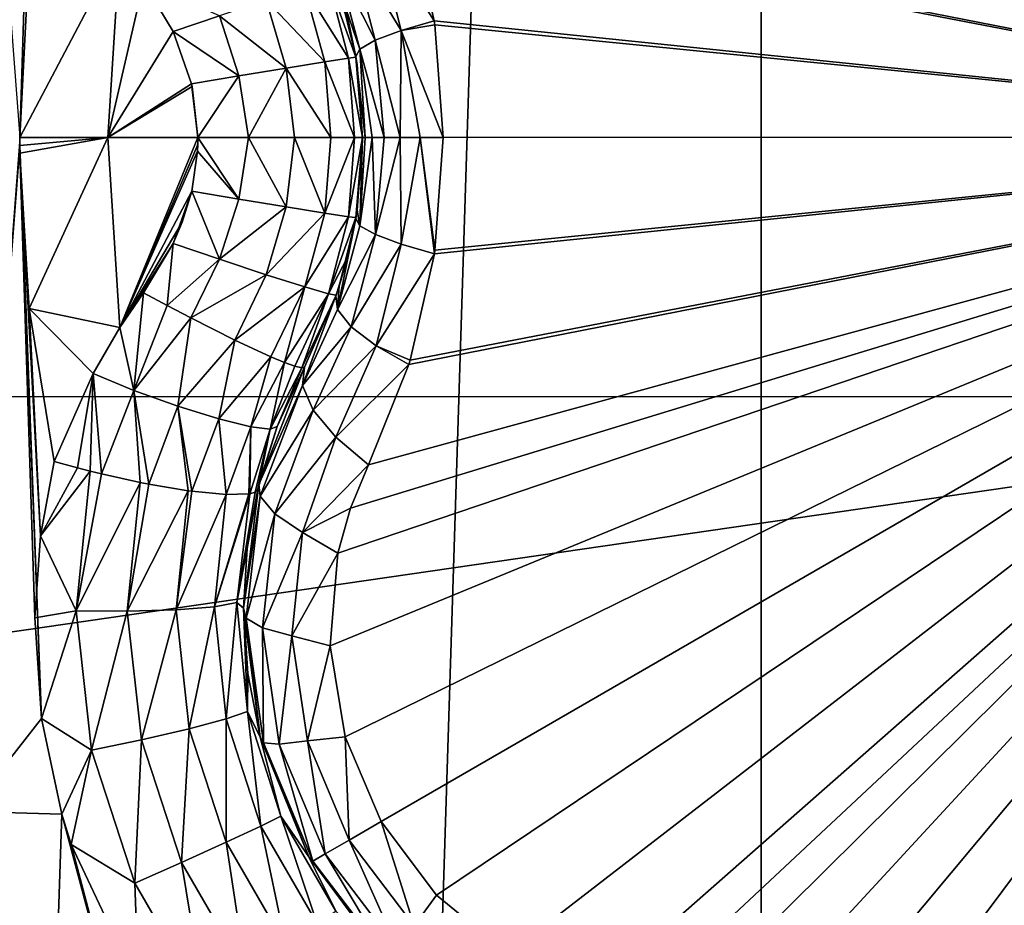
# Model space of a CAD drawing. Header units: metres. Extents: x -206 to 75, y -104 to 104.
# Tile 431 of 656: x -97.41 to -95.88, y 47.79 to 49.16. Entities that reach past the tile are written whole.
import ezdxf

# ---------------------------------------------------------------- set-up
doc = ezdxf.new("R2010")
doc.units = ezdxf.units.M
doc.layers.add('solid_01_1-CONSUMER_THERM_B_125288', color=7, linetype='CONTINUOUS')

msp = doc.modelspace()

# ---------------------------------------------------------------- linework, layer by layer
at = {"layer": 'solid_01_1-CONSUMER_THERM_B_125288'}
for points in [[(-106.887138, 47.939438, 1.5), (-97.174187, 56.091938, 1.5), (-200.514557, 74.966148, 1.5)], [(-76.404617, 63.580017, 75.400002), (-185.604614, 63.572178, 75.400002), (-92.716316, 42.429672, 75.400002)], [(-185.604614, 63.572178, 75.400002), (-93.500069, 42.491352, 75.400002), (-92.716316, 42.429672, 75.400002)], [(-185.604614, 63.572178, 75.400002), (-168.500076, 42.491318, 75.400002), (-93.500069, 42.491352, 75.400002)], [(-96.262909, 63.481071), (-95.711685, 63.53223), (-96.244728, -63.518929)], [(-95.711685, 63.53223), (-95.693489, -63.569927), (-96.244728, -63.518929)], [(-96.262909, 63.481071), (-100.244728, -63.519501), (-100.262909, 63.480499)], [(-96.262909, 63.481071), (-96.244728, -63.518929), (-100.244728, -63.519501)], [(-106.74334, 47.768116, 1.525335), (-97.174187, 56.091938, 1.5), (-106.887138, 47.939438, 1.5)], [(-97.030815, 55.921124, 1.525184), (-97.174187, 56.091938, 1.5), (-106.74334, 47.768116, 1.525335)], [(-96.894142, 55.758289, 1.599859), (-97.030815, 55.921124, 1.525184), (-106.74334, 47.768116, 1.525335)], [(-96.894142, 55.758289, 1.599859), (-106.74334, 47.768116, 1.525335), (-106.606697, 47.605324, 1.600154)], [(-96.77169, 55.612396, 1.720235), (-96.894142, 55.758289, 1.599859), (-106.606697, 47.605324, 1.600154)], [(-96.77169, 55.612396, 1.720235), (-106.606697, 47.605324, 1.600154), (-106.484299, 47.459492, 1.720659)], [(-96.66967, 55.490849, 1.8802), (-96.77169, 55.612396, 1.720235), (-106.484299, 47.459492, 1.720659)], [(-96.66967, 55.490849, 1.8802), (-106.484299, 47.459492, 1.720659), (-106.382347, 47.338028, 1.880731)], [(-96.66967, 55.490849, 1.8802), (-106.382347, 47.338028, 1.880731), (-106.306274, 47.247391, 2.071429)], [(-96.66967, 55.490849, 1.8802), (-106.306274, 47.247391, 2.071429), (-96.593323, 55.399895, 2.071429)], [(-96.593323, 55.399895, 2.071429), (-106.306274, 47.247391, 2.071429), (-106.15197, 47.063553, 2.474663)], [(-96.439018, 55.216053, 2.474663), (-96.593323, 55.399895, 2.071429), (-106.15197, 47.063553, 2.474663)], [(-94.904015, 55.228691, 72.400002), (-105.25354, 48.577946, 72.400002), (-102.325867, 53.848759, 72.400002)], [(-94.904015, 55.228691, 72.400002), (-94.903542, 48.57869, 72.400002), (-105.25354, 48.577946, 72.400002)], [(-96.439018, 55.216053, 2.474663), (-106.15197, 47.063553, 2.474663), (-105.951935, 46.825233, 2.825941)], [(-96.23877, 54.97747, 2.826262), (-96.439018, 55.216053, 2.474663), (-105.951935, 46.825233, 2.825941)], [(-96.23877, 54.97747, 2.826262), (-105.951935, 46.825233, 2.825941), (-105.713226, 46.540829, 3.112886)], [(-95.999763, 54.692722, 3.113388), (-96.23877, 54.97747, 2.826262), (-105.713226, 46.540829, 3.112886)], [(-95.481506, 54.962761, 3.5), (-95.141167, 53.669785, 3.5), (-104.854118, 45.517281, 3.5)], [(-95.481506, 54.962761, 3.5), (-104.854118, 45.517281, 3.5), (-95.949623, 54.907352, 3.5)], [(-95.949623, 54.907352, 3.5), (-104.854118, 45.517281, 3.5), (-96.411331, 54.815514, 3.5)], [(-96.411331, 54.815514, 3.5), (-104.854118, 45.517281, 3.5), (-96.865028, 54.687561, 3.5)], [(-95.999763, 54.692722, 3.113388), (-105.713226, 46.540829, 3.112886), (-105.444244, 46.220364, 3.325387)], [(-95.730453, 54.371861, 3.325905), (-95.999763, 54.692722, 3.113388), (-105.444244, 46.220364, 3.325387)], [(-96.865028, 54.687561, 3.5), (-104.854118, 45.517281, 3.5), (-97.306938, 54.524525, 3.5)], [(-97.306938, 54.524525, 3.5), (-104.854118, 45.517281, 3.5), (-97.734703, 54.327328, 3.5)], [(-95.730453, 54.371861, 3.325905), (-105.444244, 46.220364, 3.325387), (-105.154472, 45.875126, 3.455959)], [(-95.440338, 54.026215, 3.45631), (-95.730453, 54.371861, 3.325905), (-105.154472, 45.875126, 3.455959)], [(-95.440338, 54.026215, 3.45631), (-105.154472, 45.875126, 3.455959), (-104.854118, 45.517281, 3.5)], [(-95.440338, 54.026215, 3.45631), (-104.854118, 45.517281, 3.5), (-95.141167, 53.669785, 3.5)], [(-95.79409, 50.548187, 16.452238), (-95.883064, 50.491512, 16.447765), (-95.010834, 48.981251, 15.440842)], [(-95.883064, 50.491512, 16.447765), (-95.976631, 50.442757, 16.452236), (-95.010834, 48.981251, 15.440842)], [(-95.976631, 50.442757, 16.452236), (-96.073387, 50.402634, 16.465431), (-95.010834, 48.981251, 15.440842)], [(-96.073387, 50.402634, 16.465431), (-96.172775, 50.371475, 16.486917), (-95.010834, 48.981251, 15.440842)], [(-96.172775, 50.371475, 16.486917), (-96.275154, 50.349548, 16.516438), (-95.010834, 48.981251, 15.440842)], [(-96.275154, 50.349548, 16.516438), (-96.381447, 50.337528, 16.554106), (-95.010834, 48.981251, 15.440842)], [(-96.453568, 50.328407, 16.580477), (-95.010834, 48.981251, 15.440842), (-96.381447, 50.337528, 16.554106)], [(-96.523819, 50.310249, 16.603502), (-95.010834, 48.981251, 15.440842), (-96.453568, 50.328407, 16.580477)], [(-96.654373, 50.248741, 16.639137), (-95.010834, 48.981251, 15.440842), (-96.523819, 50.310249, 16.603502)], [(-96.765457, 50.157898, 16.660564), (-95.010834, 48.981251, 15.440842), (-96.654373, 50.248741, 16.639137)], [(-96.851318, 50.043438, 16.667709), (-95.010834, 48.981251, 15.440842), (-96.765457, 50.157898, 16.660564)], [(-96.907448, 49.911827, 16.660555), (-95.010834, 48.981251, 15.440842), (-96.851318, 50.043438, 16.667709)], [(-97.412643, 48.980907, 18.393747), (-97.389297, 49.726936, 18.364573), (-97.492691, 50.027512, 18.295778)], [(-96.930511, 49.770206, 16.639118), (-95.010834, 48.981251, 15.440842), (-96.907448, 49.911827, 16.660555)], [(-96.918449, 49.626438, 16.603489), (-95.010834, 48.981251, 15.440842), (-96.930511, 49.770206, 16.639118)], [(-97.412643, 48.980907, 18.393747), (-97.399307, 49.234032, 18.393747), (-97.389297, 49.726936, 18.364573)], [(-96.899033, 49.556557, 16.580469), (-95.010834, 48.981251, 15.440842), (-96.918449, 49.626438, 16.603489)], [(-96.899033, 49.556557, 16.580469), (-96.870857, 49.489563, 16.554106), (-95.010834, 48.981251, 15.440842)], [(-96.808128, 49.333702, 16.49827), (-95.010834, 48.981251, 15.440842), (-96.870857, 49.489563, 16.554106)], [(-96.859055, 49.304668, 16.534945), (-96.768478, 49.161934, 16.460966), (-96.806084, 49.327148, 16.496393)], [(-96.808128, 49.333702, 16.49827), (-96.806084, 49.327148, 16.496393), (-95.010834, 48.981251, 15.440842)], [(-96.806084, 49.327148, 16.496393), (-96.768478, 49.161934, 16.460966), (-95.010834, 48.981251, 15.440842)], [(-96.859055, 49.304668, 16.534945), (-96.897797, 49.274994, 16.587442), (-96.819977, 49.147079, 16.499777)], [(-96.859055, 49.304668, 16.534945), (-96.819977, 49.147079, 16.499777), (-96.768478, 49.161934, 16.460966)], [(-97.256905, 49.276005, 18.426382), (-97.399307, 49.234032, 18.393747), (-97.412643, 48.980907, 18.393747)], [(-97.256905, 49.276005, 18.426382), (-97.412643, 48.980907, 18.393747), (-97.275787, 48.980927, 18.426445)], [(-97.256905, 49.276005, 18.426382), (-97.275787, 48.980927, 18.426445), (-97.220085, 49.222015, 18.432564)], [(-96.897797, 49.274994, 16.587442), (-96.919006, 49.248314, 16.650019), (-96.860085, 49.131912, 16.552706)], [(-96.897797, 49.274994, 16.587442), (-96.860085, 49.131912, 16.552706), (-96.819977, 49.147079, 16.499777)], [(-96.919006, 49.248314, 16.650019), (-96.92144, 49.227108, 16.714634), (-96.884018, 49.118156, 16.614271)], [(-96.919006, 49.248314, 16.650019), (-96.884018, 49.118156, 16.614271), (-96.860085, 49.131912, 16.552706)], [(-97.275787, 48.980927, 18.426445), (-97.174263, 49.145451, 18.437561), (-97.220085, 49.222015, 18.432564)], [(-97.102234, 49.170155, 18.430616), (-97.220085, 49.222015, 18.432564), (-97.174263, 49.145451, 18.437561)], [(-96.938599, 49.098473, 18.337809), (-96.969948, 49.213226, 18.338594), (-97.029831, 49.194218, 18.397306)], [(-96.901649, 49.104172, 18.264095), (-96.932877, 49.223904, 18.264175), (-96.969948, 49.213226, 18.338594)], [(-96.938599, 49.098473, 18.337809), (-96.901649, 49.104172, 18.264095), (-96.969948, 49.213226, 18.338594)], [(-96.932877, 49.223904, 18.264175), (-96.890297, 49.105499, 18.189432), (-96.903061, 49.165924, 18.188993)], [(-96.901649, 49.104172, 18.264095), (-96.890297, 49.105499, 18.189432), (-96.932877, 49.223904, 18.264175)], [(-96.884018, 49.118156, 16.614271), (-96.92144, 49.227108, 16.714634), (-96.916367, 49.211998, 16.708633)], [(-96.890526, 49.106869, 16.677414), (-96.916367, 49.211998, 16.708633), (-96.903061, 49.165924, 18.188993)], [(-96.884018, 49.118156, 16.614271), (-96.916367, 49.211998, 16.708633), (-96.890526, 49.106869, 16.677414)], [(-96.998749, 49.088757, 18.396362), (-97.029831, 49.194218, 18.397306), (-97.102234, 49.170155, 18.430616)], [(-96.998749, 49.088757, 18.396362), (-96.938599, 49.098473, 18.337809), (-97.029831, 49.194218, 18.397306)], [(-97.07196, 49.07666, 18.430536), (-97.102234, 49.170155, 18.430616), (-97.174263, 49.145451, 18.437561)], [(-97.07196, 49.07666, 18.430536), (-96.998749, 49.088757, 18.396362), (-97.102234, 49.170155, 18.430616)], [(-96.890526, 49.106869, 16.677414), (-96.903061, 49.165924, 18.188993), (-96.890297, 49.105499, 18.189432)], [(-96.819977, 49.147079, 16.499777), (-96.767616, 49.15612, 16.460129), (-96.768478, 49.161934, 16.460966)], [(-96.819977, 49.147079, 16.499777), (-96.754868, 48.980999, 16.44776), (-96.767616, 49.15612, 16.460129)], [(-96.768478, 49.161934, 16.460966), (-96.767616, 49.15612, 16.460129), (-95.010834, 48.981251, 15.440842)], [(-96.767616, 49.15612, 16.460129), (-96.754868, 48.980999, 16.44776), (-95.010834, 48.981251, 15.440842)], [(-97.275787, 48.980927, 18.426445), (-97.145493, 49.064331, 18.439278), (-97.174263, 49.145451, 18.437561)], [(-97.07196, 49.07666, 18.430536), (-97.174263, 49.145451, 18.437561), (-97.145493, 49.064331, 18.439278)], [(-96.819977, 49.147079, 16.499777), (-96.860085, 49.131912, 16.552706), (-96.821388, 48.980991, 16.503578)], [(-96.819977, 49.147079, 16.499777), (-96.821388, 48.980991, 16.503578), (-96.790565, 48.980995, 16.472759)], [(-96.819977, 49.147079, 16.499777), (-96.790565, 48.980995, 16.472759), (-96.754868, 48.980999, 16.44776)], [(-96.860085, 49.131912, 16.552706), (-96.884018, 49.118156, 16.614271), (-96.846375, 48.980988, 16.539267)], [(-96.860085, 49.131912, 16.552706), (-96.846375, 48.980988, 16.539267), (-96.821388, 48.980991, 16.503578)], [(-96.884018, 49.118156, 16.614271), (-96.890526, 49.106869, 16.677414), (-96.876076, 48.980984, 16.620846)], [(-96.890526, 49.106869, 16.677414), (-96.879868, 48.980984, 16.664267), (-96.876076, 48.980984, 16.620846)], [(-96.888405, 49.0937, 16.674803), (-96.879868, 48.980984, 16.664267), (-96.890526, 49.106869, 16.677414)], [(-96.888405, 49.0937, 16.674803), (-96.890526, 49.106869, 16.677414), (-96.890297, 49.105499, 18.189432)], [(-96.884018, 49.118156, 16.614271), (-96.876076, 48.980984, 16.620846), (-96.864792, 48.980984, 16.578745)], [(-96.884018, 49.118156, 16.614271), (-96.864792, 48.980984, 16.578745), (-96.846375, 48.980988, 16.539267)], [(-96.998749, 49.088757, 18.396362), (-96.928986, 48.980976, 18.338493), (-96.938599, 49.098473, 18.337809)], [(-96.938599, 49.098473, 18.337809), (-96.892487, 48.98098, 18.268078), (-96.901649, 49.104172, 18.264095)], [(-96.938599, 49.098473, 18.337809), (-96.928986, 48.980976, 18.338493), (-96.892487, 48.98098, 18.268078)], [(-96.901649, 49.104172, 18.264095), (-96.879868, 48.980984, 18.189676), (-96.890297, 49.105499, 18.189432)], [(-96.901649, 49.104172, 18.264095), (-96.892487, 48.98098, 18.268078), (-96.879868, 48.980984, 18.189676)], [(-96.888405, 49.0937, 16.674803), (-96.890297, 49.105499, 18.189432), (-96.879868, 48.980984, 18.189676)], [(-96.888405, 49.0937, 16.674803), (-96.879868, 48.980984, 18.189676), (-96.879868, 48.980984, 16.664267)], [(-97.07196, 49.07666, 18.430536), (-97.145493, 49.064331, 18.439278), (-97.135689, 48.980946, 18.43961)], [(-97.07196, 49.07666, 18.430536), (-97.135689, 48.980946, 18.43961), (-97.056992, 48.980957, 18.428818)], [(-97.07196, 49.07666, 18.430536), (-97.056992, 48.980957, 18.428818), (-96.998749, 49.088757, 18.396362)], [(-96.998749, 49.088757, 18.396362), (-97.056992, 48.980957, 18.428818), (-96.985748, 48.980968, 18.393951)], [(-96.998749, 49.088757, 18.396362), (-96.985748, 48.980968, 18.393951), (-96.928986, 48.980976, 18.338493)], [(-97.275787, 48.980927, 18.426445), (-97.144562, 49.060265, 18.439316), (-97.145493, 49.064331, 18.439278)], [(-97.275787, 48.980927, 18.426445), (-97.135689, 48.980946, 18.43961), (-97.144562, 49.060265, 18.439316)], [(-97.135689, 48.980946, 18.43961), (-97.145493, 49.064331, 18.439278), (-97.144562, 49.060265, 18.439316)], [(-97.492393, 47.934277, 18.295778), (-97.412613, 48.968758, 18.393747), (-97.412643, 48.980907, 18.393747)], [(-97.492393, 47.934277, 18.295778), (-97.378891, 48.078613, 18.350792), (-97.412613, 48.968758, 18.393747)], [(-97.412613, 48.968758, 18.393747), (-97.275787, 48.980927, 18.426445), (-97.412643, 48.980907, 18.393747)], [(-97.412613, 48.968758, 18.393747), (-97.412521, 48.956768, 18.393747), (-97.275787, 48.980927, 18.426445)], [(-97.378891, 48.078613, 18.350792), (-97.412521, 48.956768, 18.393747), (-97.412613, 48.968758, 18.393747)], [(-97.412521, 48.956768, 18.393747), (-97.397888, 48.715549, 18.393753), (-97.275787, 48.980927, 18.426445)], [(-97.397888, 48.715549, 18.393753), (-97.256828, 48.685848, 18.426382), (-97.275787, 48.980927, 18.426445)], [(-97.275787, 48.980927, 18.426445), (-97.256828, 48.685848, 18.426382), (-97.135689, 48.980946, 18.43961)], [(-97.256828, 48.685848, 18.426382), (-97.135849, 48.970261, 18.439604), (-97.135689, 48.980946, 18.43961)], [(-97.256828, 48.685848, 18.426382), (-97.136322, 48.959583, 18.439592), (-97.135849, 48.970261, 18.439604)], [(-97.136322, 48.959583, 18.439592), (-97.135689, 48.980946, 18.43961), (-97.135849, 48.970261, 18.439604)], [(-97.071907, 48.885345, 18.430534), (-97.135689, 48.980946, 18.43961), (-97.136322, 48.959583, 18.439592)], [(-97.071907, 48.885345, 18.430534), (-97.056992, 48.980957, 18.428818), (-97.135689, 48.980946, 18.43961)], [(-97.071907, 48.885345, 18.430534), (-96.998695, 48.873283, 18.39636), (-97.056992, 48.980957, 18.428818)], [(-96.998695, 48.873283, 18.39636), (-96.985748, 48.980968, 18.393951), (-97.056992, 48.980957, 18.428818)], [(-96.998695, 48.873283, 18.39636), (-96.938545, 48.86359, 18.337807), (-96.985748, 48.980968, 18.393951)], [(-96.938545, 48.86359, 18.337807), (-96.928986, 48.980976, 18.338493), (-96.985748, 48.980968, 18.393951)], [(-96.938545, 48.86359, 18.337807), (-96.892487, 48.98098, 18.268078), (-96.928986, 48.980976, 18.338493)], [(-96.938545, 48.86359, 18.337807), (-96.901588, 48.85791, 18.264095), (-96.892487, 48.98098, 18.268078)], [(-95.010834, 48.981251, 15.440842), (-96.930283, 48.19165, 16.639137), (-96.90715, 48.05003, 16.660566)], [(-95.010834, 48.981251, 15.440842), (-96.918274, 48.335476, 16.603502), (-96.930283, 48.19165, 16.639137)], [(-95.010834, 48.981251, 15.440842), (-96.898872, 48.405392, 16.580475), (-96.918274, 48.335476, 16.603502)], [(-95.010834, 48.981251, 15.440842), (-96.90715, 48.05003, 16.660566), (-96.85096, 47.918442, 16.667709)], [(-96.901588, 48.85791, 18.264095), (-96.890244, 48.856586, 18.189432), (-96.879868, 48.980984, 18.189676)], [(-96.901588, 48.85791, 18.264095), (-96.879868, 48.980984, 18.189676), (-96.892487, 48.98098, 18.268078)], [(-95.010834, 48.981251, 15.440842), (-96.870712, 48.472404, 16.554106), (-96.898872, 48.405392, 16.580475)], [(-96.890244, 48.856586, 18.189432), (-96.888367, 48.868298, 16.674795), (-96.879868, 48.980984, 16.664267)], [(-96.879868, 48.980984, 18.189676), (-96.890244, 48.856586, 18.189432), (-96.879868, 48.980984, 16.664267)], [(-96.879868, 48.980984, 16.664267), (-96.888367, 48.868298, 16.674795), (-96.883957, 48.843937, 16.61425)], [(-96.864792, 48.980984, 16.578745), (-96.883957, 48.843937, 16.61425), (-96.860023, 48.830196, 16.552685)], [(-96.876076, 48.980984, 16.620846), (-96.879868, 48.980984, 16.664267), (-96.883957, 48.843937, 16.61425)], [(-96.864792, 48.980984, 16.578745), (-96.876076, 48.980984, 16.620846), (-96.883957, 48.843937, 16.61425)], [(-95.010834, 48.981251, 15.440842), (-96.807976, 48.628445, 16.498224), (-96.870712, 48.472404, 16.554106)], [(-96.846375, 48.980988, 16.539267), (-96.864792, 48.980984, 16.578745), (-96.860023, 48.830196, 16.552685)], [(-96.821388, 48.980991, 16.503578), (-96.860023, 48.830196, 16.552685), (-96.819908, 48.815056, 16.499756)], [(-96.821388, 48.980991, 16.503578), (-96.846375, 48.980988, 16.539267), (-96.860023, 48.830196, 16.552685)], [(-95.010834, 48.981251, 15.440842), (-96.85096, 47.918442, 16.667709), (-96.765045, 47.804024, 16.660555)], [(-96.790565, 48.980995, 16.472759), (-96.821388, 48.980991, 16.503578), (-96.819908, 48.815056, 16.499756)], [(-96.790565, 48.980995, 16.472759), (-96.819908, 48.815056, 16.499756), (-96.768402, 48.800228, 16.460941)], [(-95.010834, 48.981251, 15.440842), (-96.805901, 48.635117, 16.496313), (-96.807976, 48.628445, 16.498224)], [(-95.010834, 48.981251, 15.440842), (-96.768402, 48.800228, 16.460941), (-96.805901, 48.635117, 16.496313)], [(-96.790565, 48.980995, 16.472759), (-96.767563, 48.805862, 16.460131), (-96.754868, 48.980999, 16.44776)], [(-96.790565, 48.980995, 16.472759), (-96.768402, 48.800228, 16.460941), (-96.767563, 48.805862, 16.460131)], [(-95.010834, 48.981251, 15.440842), (-96.767563, 48.805862, 16.460131), (-96.768402, 48.800228, 16.460941)], [(-95.010834, 48.981251, 15.440842), (-96.754868, 48.980999, 16.44776), (-96.767563, 48.805862, 16.460131)], [(-95.010834, 48.981251, 15.440842), (-96.765045, 47.804024, 16.660555), (-96.653931, 47.713242, 16.639118)], [(-95.010834, 48.981251, 15.440842), (-96.653931, 47.713242, 16.639118), (-96.523384, 47.651802, 16.603487)], [(-95.010834, 48.981251, 15.440842), (-96.523384, 47.651802, 16.603487), (-96.453156, 47.633678, 16.580467)], [(-95.010834, 48.981251, 15.440842), (-96.453156, 47.633678, 16.580467), (-96.381058, 47.62458, 16.554106)], [(-95.010834, 48.981251, 15.440842), (-96.381058, 47.62458, 16.554106), (-96.274818, 47.612602, 16.516459)], [(-95.010834, 48.981251, 15.440842), (-96.274818, 47.612602, 16.516459), (-96.17244, 47.590714, 16.486931)], [(-95.010834, 48.981251, 15.440842), (-96.17244, 47.590714, 16.486931), (-96.073021, 47.55957, 16.465441)], [(-95.010834, 48.981251, 15.440842), (-96.073021, 47.55957, 16.465441), (-95.976242, 47.519482, 16.45224)], [(-95.010834, 48.981251, 15.440842), (-95.976242, 47.519482, 16.45224), (-95.882652, 47.470745, 16.447765)], [(-97.380478, 48.362049, 18.378668), (-97.397888, 48.715549, 18.393753), (-97.412521, 48.956768, 18.393747)], [(-97.389084, 48.234745, 18.364557), (-97.412521, 48.956768, 18.393747), (-97.378891, 48.078613, 18.350792)], [(-97.380478, 48.362049, 18.378668), (-97.412521, 48.956768, 18.393747), (-97.389084, 48.234745, 18.364557)], [(-97.256828, 48.685848, 18.426382), (-97.145416, 48.897858, 18.43928), (-97.136322, 48.959583, 18.439592)], [(-97.071907, 48.885345, 18.430534), (-97.136322, 48.959583, 18.439592), (-97.145416, 48.897858, 18.43928)], [(-97.256828, 48.685848, 18.426382), (-97.160141, 48.849529, 18.43854), (-97.145416, 48.897858, 18.43928)], [(-97.174149, 48.816563, 18.437567), (-97.145416, 48.897858, 18.43928), (-97.160141, 48.849529, 18.43854)], [(-97.102135, 48.79184, 18.430618), (-97.145416, 48.897858, 18.43928), (-97.174149, 48.816563, 18.437567)], [(-97.102135, 48.79184, 18.430618), (-97.071907, 48.885345, 18.430534), (-97.145416, 48.897858, 18.43928)], [(-97.102135, 48.79184, 18.430618), (-96.998695, 48.873283, 18.39636), (-97.071907, 48.885345, 18.430534)], [(-97.102135, 48.79184, 18.430618), (-97.029724, 48.767807, 18.397308), (-96.998695, 48.873283, 18.39636)], [(-97.029724, 48.767807, 18.397308), (-96.938545, 48.86359, 18.337807), (-96.998695, 48.873283, 18.39636)], [(-97.029724, 48.767807, 18.397308), (-96.969841, 48.748825, 18.338594), (-96.938545, 48.86359, 18.337807)], [(-96.969841, 48.748825, 18.338594), (-96.901588, 48.85791, 18.264095), (-96.938545, 48.86359, 18.337807)], [(-96.888367, 48.868298, 16.674795), (-96.890472, 48.855213, 16.677389), (-96.883957, 48.843937, 16.61425)], [(-96.890244, 48.856586, 18.189432), (-96.890472, 48.855213, 16.677389), (-96.888367, 48.868298, 16.674795)], [(-97.256828, 48.685848, 18.426382), (-97.174149, 48.816563, 18.437567), (-97.160141, 48.849529, 18.43854)], [(-96.969841, 48.748825, 18.338594), (-96.932762, 48.738163, 18.264177), (-96.901588, 48.85791, 18.264095)], [(-96.932762, 48.738163, 18.264177), (-96.890244, 48.856586, 18.189432), (-96.901588, 48.85791, 18.264095)], [(-96.932762, 48.738163, 18.264177), (-96.903, 48.796055, 18.188993), (-96.890244, 48.856586, 18.189432)], [(-96.890472, 48.855213, 16.677389), (-96.91629, 48.749992, 16.70862), (-96.918892, 48.71376, 16.649973)], [(-96.883957, 48.843937, 16.61425), (-96.890472, 48.855213, 16.677389), (-96.918892, 48.71376, 16.649973)], [(-96.903, 48.796055, 18.188993), (-96.91629, 48.749992, 16.70862), (-96.890472, 48.855213, 16.677389)], [(-96.890244, 48.856586, 18.189432), (-96.903, 48.796055, 18.188993), (-96.890472, 48.855213, 16.677389)], [(-96.860023, 48.830196, 16.552685), (-96.883957, 48.843937, 16.61425), (-96.918892, 48.71376, 16.649973)], [(-97.256828, 48.685848, 18.426382), (-97.220016, 48.739853, 18.432564), (-97.174149, 48.816563, 18.437567)], [(-97.183342, 48.719975, 18.433228), (-97.174149, 48.816563, 18.437567), (-97.220016, 48.739853, 18.432564)], [(-97.183342, 48.719975, 18.433228), (-97.102135, 48.79184, 18.430618), (-97.174149, 48.816563, 18.437567)], [(-96.860023, 48.830196, 16.552685), (-96.918892, 48.71376, 16.649973), (-96.897659, 48.687096, 16.587399)], [(-96.819908, 48.815056, 16.499756), (-96.860023, 48.830196, 16.552685), (-96.897659, 48.687096, 16.587399)], [(-96.819908, 48.815056, 16.499756), (-96.897659, 48.687096, 16.587399), (-96.858917, 48.657448, 16.534901)], [(-96.819908, 48.815056, 16.499756), (-96.858917, 48.657448, 16.534901), (-96.768402, 48.800228, 16.460941)], [(-96.858917, 48.657448, 16.534901), (-96.805901, 48.635117, 16.496313), (-96.768402, 48.800228, 16.460941)], [(-97.183342, 48.719975, 18.433228), (-97.146843, 48.700741, 18.42696), (-97.102135, 48.79184, 18.430618)], [(-97.146843, 48.700741, 18.42696), (-97.029724, 48.767807, 18.397308), (-97.102135, 48.79184, 18.430618)], [(-96.932762, 48.738163, 18.264177), (-96.920883, 48.736256, 18.188156), (-96.903, 48.796055, 18.188993)], [(-96.903, 48.796055, 18.188993), (-96.920883, 48.736256, 18.188156), (-96.91629, 48.749992, 16.70862)], [(-97.146843, 48.700741, 18.42696), (-97.078499, 48.666348, 18.394554), (-97.029724, 48.767807, 18.397308)], [(-97.078499, 48.666348, 18.394554), (-96.969841, 48.748825, 18.338594), (-97.029724, 48.767807, 18.397308)], [(-97.235291, 48.587772, 18.419601), (-97.220016, 48.739853, 18.432564), (-97.256828, 48.685848, 18.426382)], [(-97.235291, 48.587772, 18.419601), (-97.183342, 48.719975, 18.433228), (-97.220016, 48.739853, 18.432564)], [(-97.078499, 48.666348, 18.394554), (-97.022446, 48.640427, 18.338903), (-96.969841, 48.748825, 18.338594)], [(-97.022446, 48.640427, 18.338903), (-97.001068, 48.631596, 18.30422), (-96.969841, 48.748825, 18.338594)], [(-97.001068, 48.631596, 18.30422), (-96.932762, 48.738163, 18.264177), (-96.969841, 48.748825, 18.338594)], [(-96.91629, 48.749992, 16.70862), (-96.921333, 48.734959, 16.714586), (-96.918892, 48.71376, 16.649973)], [(-96.920883, 48.736256, 18.188156), (-96.921333, 48.734959, 16.714586), (-96.91629, 48.749992, 16.70862)], [(-97.001068, 48.631596, 18.30422), (-96.98494, 48.625866, 18.266211), (-96.932762, 48.738163, 18.264177)], [(-96.98494, 48.625866, 18.266211), (-96.97451, 48.623398, 18.225876), (-96.932762, 48.738163, 18.264177)], [(-96.97451, 48.623398, 18.225876), (-96.920883, 48.736256, 18.188156), (-96.932762, 48.738163, 18.264177)], [(-96.97451, 48.623398, 18.225876), (-96.970078, 48.624264, 18.184393), (-96.920883, 48.736256, 18.188156)], [(-96.921333, 48.734959, 16.714586), (-96.970078, 48.624264, 16.770613), (-96.973419, 48.595688, 16.70359)], [(-96.918892, 48.71376, 16.649973), (-96.921333, 48.734959, 16.714586), (-96.973419, 48.595688, 16.70359)], [(-96.920883, 48.736256, 18.188156), (-96.970078, 48.624264, 18.184393), (-96.921333, 48.734959, 16.714586)], [(-96.921333, 48.734959, 16.714586), (-96.970078, 48.624264, 18.184393), (-96.970078, 48.624264, 16.770613)], [(-97.397888, 48.715549, 18.393753), (-97.298622, 48.614262, 18.416395), (-97.256828, 48.685848, 18.426382)], [(-97.397888, 48.715549, 18.393753), (-97.359222, 48.477489, 18.393747), (-97.298622, 48.614262, 18.416395)], [(-97.380478, 48.362049, 18.378668), (-97.359222, 48.477489, 18.393747), (-97.397888, 48.715549, 18.393753)], [(-97.235291, 48.587772, 18.419601), (-97.146843, 48.700741, 18.42696), (-97.183342, 48.719975, 18.433228)], [(-96.897659, 48.687096, 16.587399), (-96.918892, 48.71376, 16.649973), (-96.973419, 48.595688, 16.70359)], [(-97.235291, 48.587772, 18.419601), (-97.166756, 48.563576, 18.402063), (-97.146843, 48.700741, 18.42696)], [(-97.166756, 48.563576, 18.402063), (-97.078499, 48.666348, 18.394554), (-97.146843, 48.700741, 18.42696)], [(-97.235291, 48.587772, 18.419601), (-97.256828, 48.685848, 18.426382), (-97.298622, 48.614262, 18.416395)], [(-96.897659, 48.687096, 16.587399), (-96.973419, 48.595688, 16.70359), (-96.956512, 48.557476, 16.639467)], [(-96.858917, 48.657448, 16.534901), (-96.897659, 48.687096, 16.587399), (-96.956512, 48.557476, 16.639467)], [(-97.166756, 48.563576, 18.402063), (-97.10305, 48.543915, 18.36202), (-97.078499, 48.666348, 18.394554)], [(-97.10305, 48.543915, 18.36202), (-97.022446, 48.640427, 18.338903), (-97.078499, 48.666348, 18.394554)], [(-96.858917, 48.657448, 16.534901), (-96.956512, 48.557476, 16.639467), (-96.921265, 48.515377, 16.588627)], [(-96.858917, 48.657448, 16.534901), (-96.921265, 48.515377, 16.588627), (-96.807976, 48.628445, 16.498224)], [(-96.858917, 48.657448, 16.534901), (-96.807976, 48.628445, 16.498224), (-96.805901, 48.635117, 16.496313)], [(-97.10305, 48.543915, 18.36202), (-97.053505, 48.531811, 18.304129), (-97.022446, 48.640427, 18.338903)], [(-97.053505, 48.531811, 18.304129), (-97.001068, 48.631596, 18.30422), (-97.022446, 48.640427, 18.338903)], [(-97.053505, 48.531811, 18.304129), (-97.023438, 48.528206, 18.237627), (-97.001068, 48.631596, 18.30422)], [(-97.023438, 48.528206, 18.237627), (-96.98494, 48.625866, 18.266211), (-97.001068, 48.631596, 18.30422)], [(-97.012558, 48.531857, 18.172096), (-97.040993, 48.441952, 16.818287), (-96.970078, 48.624264, 16.770613)], [(-96.973419, 48.595688, 16.70359), (-96.970078, 48.624264, 16.770613), (-97.040993, 48.441952, 16.818287)], [(-97.023438, 48.528206, 18.237627), (-96.97451, 48.623398, 18.225876), (-96.98494, 48.625866, 18.266211)], [(-97.023438, 48.528206, 18.237627), (-97.012558, 48.531857, 18.172096), (-96.97451, 48.623398, 18.225876)], [(-96.970078, 48.624264, 18.184393), (-97.012558, 48.531857, 18.172096), (-96.970078, 48.624264, 16.770613)], [(-96.97451, 48.623398, 18.225876), (-97.012558, 48.531857, 18.172096), (-96.970078, 48.624264, 18.184393)], [(-96.921265, 48.515377, 16.588627), (-96.870712, 48.472404, 16.554106), (-96.807976, 48.628445, 16.498224)], [(-97.322845, 48.467667, 18.401201), (-97.298622, 48.614262, 18.416395), (-97.359222, 48.477489, 18.393747)], [(-97.30304, 48.462662, 18.402807), (-97.298622, 48.614262, 18.416395), (-97.322845, 48.467667, 18.401201)], [(-97.285561, 48.458435, 18.402847), (-97.298622, 48.614262, 18.416395), (-97.30304, 48.462662, 18.402807)], [(-97.235291, 48.587772, 18.419601), (-97.298622, 48.614262, 18.416395), (-97.285561, 48.458435, 18.402847)], [(-97.235291, 48.587772, 18.419601), (-97.285561, 48.458435, 18.402847), (-97.225662, 48.445339, 18.393158)], [(-97.235291, 48.587772, 18.419601), (-97.225662, 48.445339, 18.393158), (-97.212021, 48.442669, 18.388721)], [(-97.235291, 48.587772, 18.419601), (-97.212021, 48.442669, 18.388721), (-97.166756, 48.563576, 18.402063)], [(-97.03891, 48.423668, 16.764399), (-96.973419, 48.595688, 16.70359), (-97.040993, 48.441952, 16.818287)], [(-96.956512, 48.557476, 16.639467), (-96.973419, 48.595688, 16.70359), (-97.03891, 48.423668, 16.764399)], [(-105.25354, 48.577946, 69.900002), (-105.25354, 48.577946, 72.400002), (-94.903542, 48.57869, 72.400002)], [(-105.25354, 48.577946, 69.900002), (-94.903542, 48.57869, 72.400002), (-94.903542, 48.57869, 69.900002)], [(-105.253433, 47.077946, 69.900002), (-105.25354, 48.577946, 69.900002), (-94.903542, 48.57869, 69.900002)], [(-105.253433, 47.077946, 69.900002), (-94.903542, 48.57869, 69.900002), (-94.903435, 47.07869, 69.900002)], [(-97.166756, 48.563576, 18.402063), (-97.212021, 48.442669, 18.388721), (-97.150696, 48.432373, 18.356611)], [(-97.166756, 48.563576, 18.402063), (-97.150696, 48.432373, 18.356611), (-97.145378, 48.431637, 18.352713)], [(-97.166756, 48.563576, 18.402063), (-97.145378, 48.431637, 18.352713), (-97.10305, 48.543915, 18.36202)], [(-97.01638, 48.396225, 16.696571), (-96.956512, 48.557476, 16.639467), (-97.03891, 48.423668, 16.764399)], [(-96.921265, 48.515377, 16.588627), (-96.956512, 48.557476, 16.639467), (-97.01638, 48.396225, 16.696571)], [(-97.10305, 48.543915, 18.36202), (-97.145378, 48.431637, 18.352713), (-97.091904, 48.42638, 18.298185)], [(-97.10305, 48.543915, 18.36202), (-97.091904, 48.42638, 18.298185), (-97.053505, 48.531811, 18.304129)], [(-97.053505, 48.531811, 18.304129), (-97.091904, 48.42638, 18.298185), (-97.056625, 48.427387, 18.230297)], [(-97.053505, 48.531811, 18.304129), (-97.056625, 48.427387, 18.230297), (-97.055115, 48.427662, 18.225761)], [(-97.053505, 48.531811, 18.304129), (-97.055115, 48.427662, 18.225761), (-97.023438, 48.528206, 18.237627)], [(-97.023438, 48.528206, 18.237627), (-97.055115, 48.427662, 18.225761), (-97.046898, 48.430241, 18.193222)], [(-97.023438, 48.528206, 18.237627), (-97.046898, 48.430241, 18.193222), (-97.042816, 48.434578, 18.155281)], [(-97.012558, 48.531857, 18.172096), (-97.042816, 48.434578, 18.155281), (-97.040993, 48.441952, 16.818287)], [(-97.023438, 48.528206, 18.237627), (-97.042816, 48.434578, 18.155281), (-97.012558, 48.531857, 18.172096)], [(-97.01638, 48.396225, 16.696571), (-96.973434, 48.367321, 16.640163), (-96.921265, 48.515377, 16.588627)], [(-96.921265, 48.515377, 16.588627), (-96.973434, 48.367321, 16.640163), (-96.870712, 48.472404, 16.554106)], [(-97.380478, 48.362049, 18.378668), (-97.322845, 48.467667, 18.401201), (-97.359222, 48.477489, 18.393747)], [(-97.380478, 48.362049, 18.378668), (-97.30304, 48.462662, 18.402807), (-97.322845, 48.467667, 18.401201)], [(-96.973434, 48.367321, 16.640163), (-96.898872, 48.405392, 16.580475), (-96.870712, 48.472404, 16.554106)], [(-97.380478, 48.362049, 18.378668), (-97.324883, 48.245686, 18.376822), (-97.30304, 48.462662, 18.402807)], [(-97.285561, 48.458435, 18.402847), (-97.30304, 48.462662, 18.402807), (-97.324883, 48.245686, 18.376822)], [(-97.285561, 48.458435, 18.402847), (-97.324883, 48.245686, 18.376822), (-97.225662, 48.445339, 18.393158)], [(-97.225662, 48.445339, 18.393158), (-97.324883, 48.245686, 18.376822), (-97.245506, 48.245056, 18.367184)], [(-97.225662, 48.445339, 18.393158), (-97.245506, 48.245056, 18.367184), (-97.212021, 48.442669, 18.388721)], [(-97.245506, 48.245056, 18.367184), (-97.150696, 48.432373, 18.356611), (-97.212021, 48.442669, 18.388721)], [(-97.075081, 48.258865, 18.198982), (-97.059319, 48.342552, 18.139544), (-97.042816, 48.434578, 18.155281)], [(-97.046898, 48.430241, 18.193222), (-97.075081, 48.258865, 18.198982), (-97.042816, 48.434578, 18.155281)], [(-97.040993, 48.441952, 16.818287), (-97.059319, 48.342552, 18.139544), (-97.064796, 48.249706, 18.126163)], [(-97.064796, 48.249706, 16.853397), (-97.040993, 48.441952, 16.818287), (-97.064796, 48.249706, 18.126163)], [(-97.03891, 48.423668, 16.764399), (-97.040993, 48.441952, 16.818287), (-97.064796, 48.249706, 16.853397)], [(-97.040993, 48.441952, 16.818287), (-97.042816, 48.434578, 18.155281), (-97.059319, 48.342552, 18.139544)], [(-97.245506, 48.245056, 18.367184), (-97.169403, 48.247276, 18.33046), (-97.150696, 48.432373, 18.356611)], [(-97.145378, 48.431637, 18.352713), (-97.150696, 48.432373, 18.356611), (-97.169403, 48.247276, 18.33046)], [(-97.145378, 48.431637, 18.352713), (-97.169403, 48.247276, 18.33046), (-97.091904, 48.42638, 18.298185)], [(-97.169403, 48.247276, 18.33046), (-97.109901, 48.252209, 18.270632), (-97.091904, 48.42638, 18.298185)], [(-97.109901, 48.252209, 18.270632), (-97.075081, 48.258865, 18.198982), (-97.055115, 48.427662, 18.225761)], [(-97.109901, 48.252209, 18.270632), (-97.055115, 48.427662, 18.225761), (-97.056625, 48.427387, 18.230297)], [(-97.091904, 48.42638, 18.298185), (-97.109901, 48.252209, 18.270632), (-97.056625, 48.427387, 18.230297)], [(-97.046898, 48.430241, 18.193222), (-97.055115, 48.427662, 18.225761), (-97.075081, 48.258865, 18.198982)], [(-97.060669, 48.234406, 16.81061), (-97.03891, 48.423668, 16.764399), (-97.064796, 48.249706, 16.853397)], [(-97.01638, 48.396225, 16.696571), (-97.03891, 48.423668, 16.764399), (-97.060669, 48.234406, 16.81061)], [(-96.973434, 48.367321, 16.640163), (-96.918274, 48.335476, 16.603502), (-96.898872, 48.405392, 16.580475)], [(-97.0355, 48.219475, 16.739864), (-97.01638, 48.396225, 16.696571), (-97.060669, 48.234406, 16.81061)], [(-97.0355, 48.219475, 16.739864), (-96.973434, 48.367321, 16.640163), (-97.01638, 48.396225, 16.696571)], [(-97.380478, 48.362049, 18.378668), (-97.389084, 48.234745, 18.364557), (-97.324883, 48.245686, 18.376822)], [(-97.0355, 48.219475, 16.739864), (-96.989639, 48.206993, 16.679848), (-96.973434, 48.367321, 16.640163)], [(-96.973434, 48.367321, 16.640163), (-96.989639, 48.206993, 16.679848), (-96.918274, 48.335476, 16.603502)], [(-97.075081, 48.258865, 18.198982), (-97.064796, 48.249706, 18.126163), (-97.059319, 48.342552, 18.139544)], [(-96.989639, 48.206993, 16.679848), (-96.930283, 48.19165, 16.639137), (-96.918274, 48.335476, 16.603502)], [(-97.169403, 48.247276, 18.33046), (-97.149406, 48.062729, 18.312241), (-97.109901, 48.252209, 18.270632)], [(-97.149406, 48.062729, 18.312241), (-97.091919, 48.078102, 18.252222), (-97.109901, 48.252209, 18.270632)], [(-97.109901, 48.252209, 18.270632), (-97.091919, 48.078102, 18.252222), (-97.075081, 48.258865, 18.198982)], [(-97.091919, 48.078102, 18.252222), (-97.058807, 48.08939, 18.180342), (-97.075081, 48.258865, 18.198982)], [(-97.075081, 48.258865, 18.198982), (-97.058807, 48.08939, 18.180342), (-97.064796, 48.249706, 18.126163)], [(-97.058807, 48.08939, 18.180342), (-97.058266, 48.148628, 18.114407), (-97.064796, 48.249706, 18.126163)], [(-97.064796, 48.249706, 16.853397), (-97.064796, 48.249706, 18.126163), (-97.058266, 48.148628, 18.114407)], [(-97.038933, 48.049675, 16.876156), (-97.064796, 48.249706, 16.853397), (-97.058266, 48.148628, 18.114407)], [(-97.060669, 48.234406, 16.81061), (-97.064796, 48.249706, 16.853397), (-97.038933, 48.049675, 16.876156)], [(-97.389084, 48.234745, 18.364557), (-97.378891, 48.078613, 18.350792), (-97.324883, 48.245686, 18.376822)], [(-97.378891, 48.078613, 18.350792), (-97.301247, 48.029427, 18.358753), (-97.324883, 48.245686, 18.376822)], [(-97.245506, 48.245056, 18.367184), (-97.324883, 48.245686, 18.376822), (-97.301247, 48.029427, 18.358753)], [(-97.245506, 48.245056, 18.367184), (-97.301247, 48.029427, 18.358753), (-97.223526, 48.045551, 18.349083)], [(-97.245506, 48.245056, 18.367184), (-97.223526, 48.045551, 18.349083), (-97.169403, 48.247276, 18.33046)], [(-97.223526, 48.045551, 18.349083), (-97.149406, 48.062729, 18.312241), (-97.169403, 48.247276, 18.33046)], [(-97.033592, 48.04055, 16.839653), (-97.060669, 48.234406, 16.81061), (-97.038933, 48.049675, 16.876156)], [(-97.0355, 48.219475, 16.739864), (-97.060669, 48.234406, 16.81061), (-97.033592, 48.04055, 16.839653)], [(-97.009476, 48.038898, 16.767014), (-96.989639, 48.206993, 16.679848), (-97.0355, 48.219475, 16.739864)], [(-97.009476, 48.038898, 16.767014), (-97.0355, 48.219475, 16.739864), (-97.033592, 48.04055, 16.839653)], [(-97.009476, 48.038898, 16.767014), (-96.96534, 48.043839, 16.704649), (-96.989639, 48.206993, 16.679848)], [(-96.989639, 48.206993, 16.679848), (-96.96534, 48.043839, 16.704649), (-96.930283, 48.19165, 16.639137)], [(-96.96534, 48.043839, 16.704649), (-96.90715, 48.05003, 16.660566), (-96.930283, 48.19165, 16.639137)], [(-97.058807, 48.08939, 18.180342), (-97.03891, 48.049572, 18.105808), (-97.058266, 48.148628, 18.114407)], [(-97.038933, 48.049675, 16.876156), (-97.058266, 48.148628, 18.114407), (-97.03891, 48.049572, 18.105808)], [(-97.091919, 48.078102, 18.252222), (-97.037964, 47.911575, 18.24276), (-97.058807, 48.08939, 18.180342)], [(-97.058807, 48.08939, 18.180342), (-97.006859, 47.926975, 18.17075), (-97.03891, 48.049572, 18.105808)], [(-97.037964, 47.911575, 18.24276), (-97.006859, 47.926975, 18.17075), (-97.058807, 48.08939, 18.180342)], [(-97.492393, 47.934277, 18.295778), (-97.347359, 47.930111, 18.341442), (-97.378891, 48.078613, 18.350792)], [(-97.378891, 48.078613, 18.350792), (-97.347359, 47.930111, 18.341442), (-97.301247, 48.029427, 18.358753)], [(-97.149406, 48.062729, 18.312241), (-97.091789, 47.886456, 18.302887), (-97.091919, 48.078102, 18.252222)], [(-97.091789, 47.886456, 18.302887), (-97.037964, 47.911575, 18.24276), (-97.091919, 48.078102, 18.252222)], [(-97.223526, 48.045551, 18.349083), (-97.161064, 47.855083, 18.339796), (-97.149406, 48.062729, 18.312241)], [(-97.161064, 47.855083, 18.339796), (-97.091789, 47.886456, 18.302887), (-97.149406, 48.062729, 18.312241)], [(-97.223526, 48.045551, 18.349083), (-97.301247, 48.029427, 18.358753), (-97.233627, 47.82291, 18.349483)], [(-97.223526, 48.045551, 18.349083), (-97.233627, 47.82291, 18.349483), (-97.161064, 47.855083, 18.339796)], [(-96.963547, 47.863529, 16.884199), (-97.038933, 48.049675, 16.876156), (-97.03891, 48.049572, 18.105808)], [(-97.033592, 48.04055, 16.839653), (-97.038933, 48.049675, 16.876156), (-96.963547, 47.863529, 16.884199)], [(-97.006859, 47.926975, 18.17075), (-96.963524, 47.863499, 18.098516), (-97.03891, 48.049572, 18.105808)], [(-96.963547, 47.863529, 16.884199), (-97.03891, 48.049572, 18.105808), (-96.963524, 47.863499, 18.098516)], [(-96.95713, 47.857182, 16.849575), (-97.033592, 48.04055, 16.839653), (-96.963547, 47.863529, 16.884199)], [(-97.009476, 48.038898, 16.767014), (-97.033592, 48.04055, 16.839653), (-96.95713, 47.857182, 16.849575)], [(-96.938004, 47.868229, 16.776274), (-96.96534, 48.043839, 16.704649), (-97.009476, 48.038898, 16.767014)], [(-96.938004, 47.868229, 16.776274), (-97.009476, 48.038898, 16.767014), (-96.95713, 47.857182, 16.849575)], [(-96.96534, 48.043839, 16.704649), (-96.900558, 47.889854, 16.713093), (-96.90715, 48.05003, 16.660566)], [(-96.938004, 47.868229, 16.776274), (-96.900558, 47.889854, 16.713093), (-96.96534, 48.043839, 16.704649)], [(-96.900558, 47.889854, 16.713093), (-96.85096, 47.918442, 16.667709), (-96.90715, 48.05003, 16.660566)], [(-97.347359, 47.930111, 18.341442), (-97.332489, 47.882648, 18.339279), (-97.301247, 48.029427, 18.358753)], [(-97.332489, 47.882648, 18.339279), (-97.233627, 47.82291, 18.349483), (-97.301247, 48.029427, 18.358753)], [(-97.687881, 46.923275, 18.015265), (-97.381714, 46.8899, 18.111626), (-97.492393, 47.934277, 18.295778)], [(-97.381714, 46.8899, 18.111626), (-97.347359, 47.930111, 18.341442), (-97.492393, 47.934277, 18.295778)], [(-97.381714, 46.8899, 18.111626), (-97.074295, 46.906296, 18.208385), (-97.347359, 47.930111, 18.341442)], [(-97.074295, 46.906296, 18.208385), (-97.332489, 47.882648, 18.339279), (-97.347359, 47.930111, 18.341442)], [(-97.037964, 47.911575, 18.24276), (-96.950417, 47.759991, 18.24276), (-97.006859, 47.926975, 18.17075)], [(-97.006859, 47.926975, 18.17075), (-96.921532, 47.779236, 18.17075), (-96.963524, 47.863499, 18.098516)], [(-96.950417, 47.759991, 18.24276), (-96.921532, 47.779236, 18.17075), (-97.006859, 47.926975, 18.17075)], [(-96.900558, 47.889854, 16.713093), (-96.799561, 47.75679, 16.704649), (-96.85096, 47.918442, 16.667709)], [(-96.799561, 47.75679, 16.704649), (-96.765045, 47.804024, 16.660555), (-96.85096, 47.918442, 16.667709)], [(-97.091789, 47.886456, 18.302887), (-96.999077, 47.725918, 18.302887), (-97.037964, 47.911575, 18.24276)], [(-96.999077, 47.725918, 18.302887), (-96.950417, 47.759991, 18.24276), (-97.037964, 47.911575, 18.24276)], [(-97.332489, 47.882648, 18.339279), (-97.227837, 47.661076, 18.335257), (-97.233627, 47.82291, 18.349483)], [(-97.074295, 46.906296, 18.208385), (-97.227837, 47.661076, 18.335257), (-97.332489, 47.882648, 18.339279)], [(-97.161064, 47.855083, 18.339796), (-97.060867, 47.681591, 18.339796), (-97.091789, 47.886456, 18.302887)], [(-97.060867, 47.681591, 18.339796), (-96.999077, 47.725918, 18.302887), (-97.091789, 47.886456, 18.302887)], [(-96.82589, 47.721031, 16.767012), (-96.900558, 47.889854, 16.713093), (-96.938004, 47.868229, 16.776274)], [(-96.82589, 47.721031, 16.767012), (-96.799561, 47.75679, 16.704649), (-96.900558, 47.889854, 16.713093)], [(-96.938004, 47.868229, 16.776274), (-96.95713, 47.857182, 16.849575), (-96.836517, 47.699314, 16.839653)], [(-96.82589, 47.721031, 16.767012), (-96.938004, 47.868229, 16.776274), (-96.836517, 47.699314, 16.839653)], [(-97.161064, 47.855083, 18.339796), (-97.233627, 47.82291, 18.349483), (-97.125, 47.634819, 18.349483)], [(-97.161064, 47.855083, 18.339796), (-97.125, 47.634819, 18.349483), (-97.060867, 47.681591, 18.339796)], [(-96.843811, 47.702812, 16.877464), (-96.963547, 47.863529, 16.884199), (-96.963524, 47.863499, 18.098516)], [(-96.95713, 47.857182, 16.849575), (-96.963547, 47.863529, 16.884199), (-96.843811, 47.702812, 16.877464)], [(-96.921532, 47.779236, 18.17075), (-96.84359, 47.702587, 18.104654), (-96.963524, 47.863499, 18.098516)], [(-96.843811, 47.702812, 16.877464), (-96.963524, 47.863499, 18.098516), (-96.84359, 47.702587, 18.104654)], [(-96.836517, 47.699314, 16.839653), (-96.95713, 47.857182, 16.849575), (-96.843811, 47.702812, 16.877464)], [(-97.227837, 47.661076, 18.335257), (-97.125, 47.634819, 18.349483), (-97.233627, 47.82291, 18.349483)], [(-96.799561, 47.75679, 16.704649), (-96.653931, 47.713242, 16.639118), (-96.765045, 47.804024, 16.660555)]]:
    msp.add_3dface(points, dxfattribs=at)

doc.saveas('drawing.dxf')
